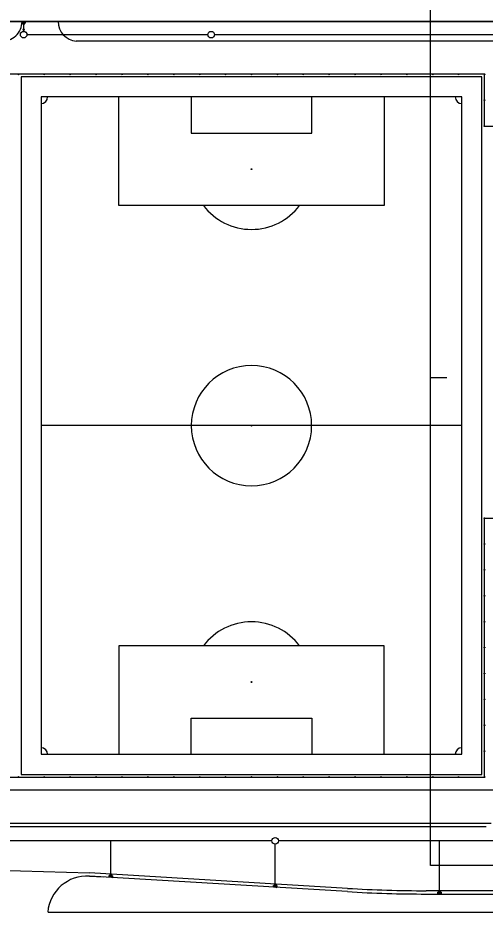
# Model space of a CAD drawing. Extents: x -264205 to -263659, y -1242401 to -1242060.
# Drawn here: x -264043 to -263972, y -1242315 to -1242179 of the extents above; entities that cross this region are included whole.
import ezdxf

# ---------------------------------------------------------------- set-up
doc = ezdxf.new("R2010")
doc.units = 0
for name, color, linetype in [('OBRUBNIKY_KOMUNIKACIE_PROJEKT', 7, 'Continuous'), ('RAM_NA_TLAC_12xA4_1-250', 7, 'Continuous'), ('SITUACIA_DSP_2D', 7, 'Continuous'), ('TDZ_VODOROVNE_PROJEKT', 7, 'Continuous')]:
    doc.layers.add(name, color=color, linetype=linetype)

msp = doc.modelspace()

# ---------------------------------------------------------------- linework, layer by layer
at = {"layer": 'OBRUBNIKY_KOMUNIKACIE_PROJEKT'}
for p, q in [((-263959.47, -1242179.48), (-264131.57, -1242179.48)), ((-264131.57, -1242179.48), (-263959.47, -1242179.48)), ((-263959.47, -1242179.48), (-264077.23, -1242179.48)), ((-263960.12, -1242182.48), (-264034.16, -1242182.48)), ((-263972.47, -1242187.93), (-264042.57, -1242187.93)), ((-264042.57, -1242187.93), (-264042.57, -1242294.03)), ((-263972.47, -1242294.03), (-263972.47, -1242187.93)), ((-264042.57, -1242294.03), (-263972.47, -1242294.03)), ((-263965.14, -1242296.43), (-264120.02, -1242296.43)), ((-263971.07, -1242301.48), (-264112.96, -1242301.48)), ((-263992.94, -1242311.87), (-264032.17, -1242309.51)), ((-264032.17, -1242309.51), (-264030.1, -1242309.64)), ((-263980.94, -1242312.23), (-263924.19, -1242312.23)), ((-264038.44, -1242314.98), (-263836.4, -1242314.98))]:
    msp.add_line(p, q, dxfattribs=at)
for centre, radius, start, end in [((-264045.41, -1242179.5), 2.99, 266.0314, 0.25), ((-264033.95, -1242179.5), 2.99, 179.75, 266.0314), ((-264032.53, -1242315.5), 6, 86.5602, 175.0205), ((-263980.94, -1242112.23), 200, 266.5602, 270)]:
    msp.add_arc(centre, radius, start, end, dxfattribs=at)
at = {"layer": 'RAM_NA_TLAC_12xA4_1-250'}
msp.add_line((-263980.29, -1242233.64), (-263977.79, -1242233.64), dxfattribs=at)
msp.add_lwpolyline([(-263980.29, -1242085.14), (-263770.29, -1242085.14), (-263770.29, -1242307.89), (-263980.29, -1242307.89)], close=True, dxfattribs=at)
at = {"layer": 'SITUACIA_DSP_2D'}
for p, q in [((-264131.57, -1242179.48), (-263959.47, -1242179.48)), ((-263959.47, -1242179.48), (-264131.57, -1242179.48)), ((-263959.47, -1242179.48), (-264077.23, -1242179.48)), ((-264042.42, -1242179.48), (-264041.92, -1242179.48)), ((-264042.42, -1242179.77), (-264042.42, -1242179.48)), ((-264042.42, -1242179.48), (-264041.92, -1242179.77)), ((-264042.42, -1242179.48), (-264041.92, -1242179.77)), ((-264041.92, -1242179.48), (-264042.42, -1242179.48)), ((-264041.92, -1242179.77), (-264042.42, -1242179.77)), ((-264042.17, -1242179.97), (-264042.17, -1242181)), ((-264041.92, -1242179.48), (-264041.92, -1242179.77)), ((-264041.92, -1242179.77), (-264041.92, -1242179.48)), ((-264041.67, -1242181.5), (-264014.16, -1242181.5)), ((-264013.16, -1242181.5), (-263964.16, -1242181.5)), ((-263960.12, -1242182.48), (-264034.16, -1242182.48)), ((-264042.97, -1242187.59), (-264042.97, -1242187.47)), ((-264039.03, -1242187.59), (-264039.03, -1242187.47)), ((-264035.09, -1242187.59), (-264035.09, -1242187.47)), ((-264031.15, -1242187.59), (-264031.15, -1242187.47)), ((-264027.21, -1242187.59), (-264027.21, -1242187.47)), ((-264023.27, -1242187.59), (-264023.27, -1242187.47)), ((-264019.33, -1242187.59), (-264019.33, -1242187.47)), ((-264015.4, -1242187.59), (-264015.4, -1242187.47)), ((-264011.46, -1242187.59), (-264011.46, -1242187.47)), ((-264007.52, -1242187.59), (-264007.52, -1242187.47)), ((-264003.58, -1242187.59), (-264003.58, -1242187.47)), ((-263999.64, -1242187.59), (-263999.64, -1242187.47)), ((-263995.7, -1242187.59), (-263995.7, -1242187.47)), ((-263991.76, -1242187.59), (-263991.76, -1242187.47)), ((-263987.82, -1242187.59), (-263987.82, -1242187.47)), ((-263983.88, -1242187.59), (-263983.88, -1242187.47)), ((-263979.95, -1242187.59), (-263979.95, -1242187.47)), ((-263976.01, -1242187.59), (-263976.01, -1242187.47)), ((-263972.07, -1242187.59), (-263972.07, -1242187.47)), ((-263972.07, -1242187.53), (-264118.07, -1242187.53)), ((-264042.91, -1242187.53), (-264043.03, -1242187.53)), ((-263972.47, -1242187.93), (-264042.57, -1242187.93)), ((-264042.57, -1242187.93), (-264042.57, -1242294.03)), ((-264039.09, -1242187.53), (-264038.97, -1242187.53)), ((-264035.15, -1242187.53), (-264035.03, -1242187.53)), ((-264031.21, -1242187.53), (-264031.09, -1242187.53)), ((-264027.27, -1242187.53), (-264027.15, -1242187.53)), ((-264023.33, -1242187.53), (-264023.21, -1242187.53)), ((-264019.39, -1242187.53), (-264019.27, -1242187.53)), ((-264015.46, -1242187.53), (-264015.34, -1242187.53)), ((-264011.52, -1242187.53), (-264011.4, -1242187.53)), ((-264007.58, -1242187.53), (-264007.46, -1242187.53)), ((-264003.64, -1242187.53), (-264003.52, -1242187.53)), ((-263999.7, -1242187.53), (-263999.58, -1242187.53)), ((-263995.76, -1242187.53), (-263995.64, -1242187.53)), ((-263991.82, -1242187.53), (-263991.7, -1242187.53)), ((-263987.88, -1242187.53), (-263987.76, -1242187.53)), ((-263983.94, -1242187.53), (-263983.82, -1242187.53)), ((-263980.01, -1242187.53), (-263979.89, -1242187.53)), ((-263976.07, -1242187.53), (-263975.95, -1242187.53)), ((-263972.47, -1242294.03), (-263972.47, -1242187.93)), ((-263972.13, -1242187.53), (-263972.01, -1242187.53)), ((-263972.07, -1242195.41), (-263972.07, -1242187.53)), ((-263975.52, -1242190.98), (-264039.52, -1242190.98)), ((-264039.52, -1242190.98), (-264039.52, -1242290.98)), ((-264027.68, -1242207.48), (-264027.68, -1242190.98)), ((-264016.68, -1242190.98), (-264016.68, -1242196.48)), ((-263998.36, -1242196.48), (-263998.36, -1242190.98)), ((-263987.36, -1242190.98), (-263987.36, -1242207.48)), ((-263975.52, -1242290.98), (-263975.52, -1242190.98)), ((-263972.13, -1242191.47), (-263972.01, -1242191.47)), ((-263972.07, -1242191.41), (-263972.07, -1242191.53)), ((-263972.07, -1242195.41), (-263967.42, -1242195.41)), ((-264016.68, -1242196.48), (-263998.36, -1242196.48)), ((-263987.36, -1242207.48), (-264027.68, -1242207.48)), ((-263975.52, -1242240.98), (-264039.52, -1242240.98)), ((-263972.13, -1242255.06), (-263972.01, -1242255.06)), ((-263972.07, -1242255.12), (-263972.07, -1242255)), ((-263972.07, -1242255.06), (-263967.42, -1242255.06)), ((-263972.07, -1242294.43), (-263972.07, -1242255.06)), ((-263972.13, -1242258.99), (-263972.01, -1242258.99)), ((-263972.07, -1242259.05), (-263972.07, -1242258.93)), ((-263972.13, -1242262.93), (-263972.01, -1242262.93)), ((-263972.07, -1242262.99), (-263972.07, -1242262.87)), ((-263972.13, -1242266.87), (-263972.01, -1242266.87)), ((-263972.07, -1242266.93), (-263972.07, -1242266.81)), ((-263972.13, -1242270.81), (-263972.01, -1242270.81)), ((-263972.07, -1242270.87), (-263972.07, -1242270.75)), ((-263987.36, -1242274.48), (-264027.68, -1242274.48)), ((-264027.68, -1242274.48), (-264027.68, -1242290.98)), ((-263987.36, -1242290.98), (-263987.36, -1242274.48)), ((-263972.13, -1242274.74), (-263972.01, -1242274.74)), ((-263972.07, -1242274.8), (-263972.07, -1242274.68)), ((-263972.07, -1242278.74), (-263972.07, -1242278.62)), ((-263972.13, -1242278.68), (-263972.01, -1242278.68)), ((-263972.13, -1242282.62), (-263972.01, -1242282.62)), ((-263972.07, -1242282.68), (-263972.07, -1242282.56)), ((-264016.68, -1242290.98), (-264016.68, -1242285.48)), ((-264016.68, -1242285.48), (-263998.36, -1242285.48)), ((-263998.36, -1242285.48), (-263998.36, -1242290.98)), ((-263972.13, -1242286.56), (-263972.01, -1242286.56)), ((-263972.07, -1242286.62), (-263972.07, -1242286.5)), ((-263972.13, -1242290.49), (-263972.01, -1242290.49)), ((-263972.07, -1242290.55), (-263972.07, -1242290.43)), ((-264039.52, -1242290.98), (-263975.52, -1242290.98)), ((-264045.12, -1242294.43), (-263972.07, -1242294.43)), ((-264042.91, -1242294.43), (-264043.03, -1242294.43)), ((-264042.97, -1242294.49), (-264042.97, -1242294.37)), ((-264042.57, -1242294.03), (-263972.47, -1242294.03)), ((-264038.97, -1242294.43), (-264039.09, -1242294.43)), ((-264039.03, -1242294.49), (-264039.03, -1242294.37)), ((-264035.03, -1242294.43), (-264035.15, -1242294.43)), ((-264035.09, -1242294.49), (-264035.09, -1242294.37)), ((-264031.09, -1242294.43), (-264031.21, -1242294.43)), ((-264031.15, -1242294.49), (-264031.15, -1242294.37)), ((-264027.15, -1242294.43), (-264027.27, -1242294.43)), ((-264027.21, -1242294.49), (-264027.21, -1242294.37)), ((-264023.21, -1242294.43), (-264023.33, -1242294.43)), ((-264023.27, -1242294.49), (-264023.27, -1242294.37)), ((-264019.27, -1242294.43), (-264019.39, -1242294.43)), ((-264019.33, -1242294.49), (-264019.33, -1242294.37)), ((-264015.34, -1242294.43), (-264015.46, -1242294.43)), ((-264015.4, -1242294.49), (-264015.4, -1242294.37)), ((-264011.4, -1242294.43), (-264011.52, -1242294.43)), ((-264011.46, -1242294.49), (-264011.46, -1242294.37)), ((-264007.46, -1242294.43), (-264007.58, -1242294.43)), ((-264007.52, -1242294.49), (-264007.52, -1242294.37)), ((-264003.52, -1242294.43), (-264003.64, -1242294.43)), ((-264003.58, -1242294.49), (-264003.58, -1242294.37)), ((-263999.58, -1242294.43), (-263999.7, -1242294.43)), ((-263999.64, -1242294.49), (-263999.64, -1242294.37)), ((-263995.64, -1242294.43), (-263995.76, -1242294.43)), ((-263995.7, -1242294.49), (-263995.7, -1242294.37)), ((-263991.7, -1242294.43), (-263991.82, -1242294.43)), ((-263991.76, -1242294.49), (-263991.76, -1242294.37)), ((-263987.76, -1242294.43), (-263987.88, -1242294.43)), ((-263987.82, -1242294.49), (-263987.82, -1242294.37)), ((-263983.82, -1242294.43), (-263983.94, -1242294.43)), ((-263983.88, -1242294.49), (-263983.88, -1242294.37)), ((-263979.89, -1242294.43), (-263980.01, -1242294.43)), ((-263979.95, -1242294.49), (-263979.95, -1242294.37)), ((-263975.95, -1242294.43), (-263976.07, -1242294.43)), ((-263976.01, -1242294.49), (-263976.01, -1242294.37)), ((-263972.13, -1242294.43), (-263972.01, -1242294.43)), ((-263972.07, -1242294.49), (-263972.07, -1242294.37)), ((-263965.14, -1242296.43), (-264120.02, -1242296.43)), ((-263971.07, -1242301.48), (-264112.96, -1242301.48)), ((-264004.4, -1242304.15), (-264044.53, -1242304.15)), ((-264028.9, -1242309.22), (-264028.89, -1242304.15)), ((-263954.41, -1242304.15), (-264003.4, -1242304.15)), ((-263978.91, -1242311.74), (-263978.91, -1242304.15)), ((-264003.9, -1242310.72), (-264003.9, -1242304.65)), ((-263992.94, -1242311.87), (-264032.17, -1242309.51)), ((-264032.17, -1242309.51), (-264032.17, -1242309.51)), ((-264029.16, -1242309.69), (-264029.14, -1242309.41)), ((-264028.66, -1242309.72), (-264029.16, -1242309.69)), ((-264029.14, -1242309.41), (-264028.65, -1242309.44)), ((-264029.14, -1242309.41), (-264028.66, -1242309.72)), ((-264029.14, -1242309.41), (-264028.66, -1242309.72)), ((-264028.65, -1242309.44), (-264029.14, -1242309.41)), ((-264028.65, -1242309.44), (-264028.66, -1242309.72)), ((-264028.66, -1242309.72), (-264028.65, -1242309.44)), ((-264004.16, -1242311.2), (-264004.15, -1242310.91)), ((-264003.66, -1242311.23), (-264004.16, -1242311.2)), ((-264004.15, -1242310.91), (-264003.65, -1242310.94)), ((-264004.15, -1242310.91), (-264003.66, -1242311.23)), ((-264004.15, -1242310.91), (-264003.66, -1242311.23)), ((-264003.65, -1242310.94), (-264004.15, -1242310.91)), ((-264003.65, -1242310.94), (-264003.66, -1242311.23)), ((-264003.66, -1242311.23), (-264003.65, -1242310.94)), ((-263980.94, -1242312.23), (-263857.33, -1242312.23)), ((-263979.16, -1242311.94), (-263978.66, -1242311.94)), ((-263979.16, -1242312.23), (-263979.16, -1242311.94)), ((-263979.16, -1242311.94), (-263978.66, -1242312.23)), ((-263979.16, -1242311.94), (-263978.66, -1242312.23)), ((-263978.66, -1242311.94), (-263979.16, -1242311.94)), ((-263978.66, -1242312.23), (-263979.16, -1242312.23)), ((-263978.66, -1242311.94), (-263978.66, -1242312.23)), ((-263978.66, -1242312.23), (-263978.66, -1242311.94)), ((-264038.44, -1242314.98), (-263836.4, -1242314.98))]:
    msp.add_line(p, q, dxfattribs=at)
for centre, radius in [((-264042.17, -1242179.87), 0.1), ((-264042.17, -1242181.5), 0.5), ((-264013.66, -1242181.5), 0.5), ((-264042.97, -1242187.53), 0.06), ((-264039.03, -1242187.53), 0.06), ((-264035.09, -1242187.53), 0.06), ((-264031.15, -1242187.53), 0.06), ((-264027.21, -1242187.53), 0.06), ((-264023.27, -1242187.53), 0.06), ((-264019.33, -1242187.53), 0.06), ((-264015.4, -1242187.53), 0.06), ((-264011.46, -1242187.53), 0.06), ((-264007.52, -1242187.53), 0.06), ((-264003.58, -1242187.53), 0.06), ((-263999.64, -1242187.53), 0.06), ((-263995.7, -1242187.53), 0.06), ((-263991.76, -1242187.53), 0.06), ((-263987.82, -1242187.53), 0.06), ((-263983.88, -1242187.53), 0.06), ((-263979.95, -1242187.53), 0.06), ((-263976.01, -1242187.53), 0.06), ((-263972.07, -1242187.53), 0.06), ((-263972.07, -1242191.47), 0.06), ((-263972.07, -1242195.41), 0.06), ((-264007.52, -1242201.98), 0.06), ((-263972.07, -1242255.06), 0.06), ((-263972.07, -1242258.99), 0.06), ((-263972.07, -1242262.93), 0.06), ((-263972.07, -1242266.87), 0.06), ((-263972.07, -1242270.81), 0.06), ((-263972.07, -1242274.74), 0.06), ((-263972.07, -1242278.68), 0.06), ((-264007.52, -1242279.98), 0.06), ((-263972.07, -1242282.62), 0.06), ((-263972.07, -1242286.56), 0.06), ((-263972.07, -1242290.49), 0.06), ((-264042.97, -1242294.43), 0.06), ((-264039.03, -1242294.43), 0.06), ((-264035.09, -1242294.43), 0.06), ((-264031.15, -1242294.43), 0.06), ((-264027.21, -1242294.43), 0.06), ((-264023.27, -1242294.43), 0.06), ((-264019.33, -1242294.43), 0.06), ((-264015.4, -1242294.43), 0.06), ((-264011.46, -1242294.43), 0.06), ((-264007.52, -1242294.43), 0.06), ((-264003.58, -1242294.43), 0.06), ((-263999.64, -1242294.43), 0.06), ((-263995.7, -1242294.43), 0.06), ((-263991.76, -1242294.43), 0.06), ((-263987.82, -1242294.43), 0.06), ((-263983.88, -1242294.43), 0.06), ((-263979.95, -1242294.43), 0.06), ((-263976.01, -1242294.43), 0.06), ((-263972.07, -1242294.43), 0.06), ((-264003.9, -1242304.15), 0.5), ((-264028.89, -1242309.32), 0.1), ((-264003.9, -1242310.82), 0.1), ((-263978.91, -1242311.84), 0.1)]:
    msp.add_circle(centre, radius, dxfattribs=at)
for centre, radius, start, end in [((-264045.41, -1242179.5), 2.99, 266.0314, 0.25), ((-264042.17, -1242180.74), 0.125, 0, 180), ((-264033.95, -1242179.5), 2.99, 179.75, 266.0314), ((-264042.17, -1242180.74), 0.125, 180, 0), ((-264039.52, -1242190.98), 1, 270, 360), ((-263975.52, -1242190.98), 1, 180, 270), ((-264007.52, -1242201.98), 0.0303, 90, 270), ((-264007.52, -1242201.98), 0.0303, 270, 90), ((-264007.52, -1242201.98), 9.15, 216.9482, 323.0518), ((-264007.52, -1242240.98), 9.15, 360, 180), ((-264007.52, -1242240.98), 9.15, 180, 360), ((-264007.52, -1242240.98), 0.0605, 90, 270), ((-264007.52, -1242240.98), 0.0605, 270, 90), ((-264007.52, -1242279.98), 9.15, 36.9482, 143.0518), ((-264007.52, -1242279.98), 0.0303, 90, 270), ((-264007.52, -1242279.98), 0.0303, 270, 90), ((-264039.52, -1242290.98), 1, 0, 90), ((-263975.52, -1242290.98), 1, 90, 180), ((-264032.53, -1242315.5), 6, 86.5602, 175.0205), ((-263980.94, -1242112.23), 200, 266.5602, 270)]:
    msp.add_arc(centre, radius, start, end, dxfattribs=at)
at = {"layer": 'TDZ_VODOROVNE_PROJEKT'}
for p, q in [((-264112.96, -1242301.98), (-263971.81, -1242301.98)), ((-264050.53, -1242308.48), (-264032.14, -1242309.01)), ((-263992.91, -1242311.37), (-264032.14, -1242309.01)), ((-263842.66, -1242311.73), (-263980.94, -1242311.73))]:
    msp.add_line(p, q, dxfattribs=at)
msp.add_arc((-263980.94, -1242112.23), 199.5, 266.5602, 270, dxfattribs=at)

doc.saveas('drawing.dxf')
